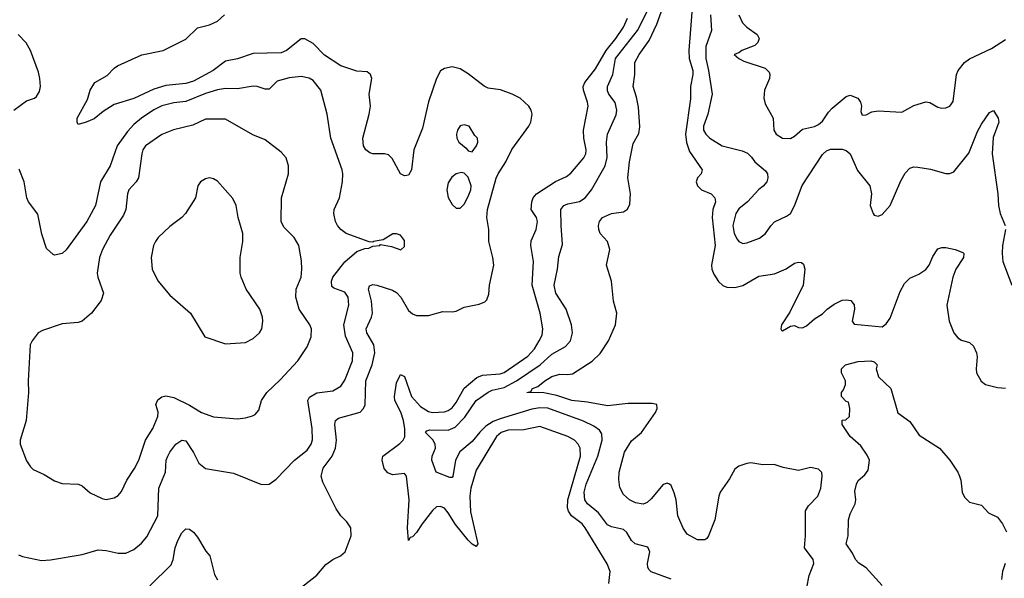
# Model space of a CAD drawing. Header units: inches. Extents: x 1834610 to 2027685, y 642842 to 774116.
# Tile 504 of 632: x 1953316 to 1958264, y 754776 to 757585. Entities that reach past the tile are written whole.
import ezdxf

# ---------------------------------------------------------------- set-up
doc = ezdxf.new("R2010")
doc.units = ezdxf.units.IN
doc.header["$MEASUREMENT"] = 0
doc.layers.add('B9755', color=7, linetype='Continuous')

msp = doc.modelspace()

# ---------------------------------------------------------------- linework, layer by layer
at = {"layer": 'B9755', "color": 5}
for points, elevation in [([(1956702.7, 757730), (1956678.7, 757430), (1956680.3, 757390), (1956698.2, 757330), (1956699.5, 757310), (1956686.5, 757250), (1956687.8, 757187.8), (1956661.4, 757010), (1956667.5, 756967.5), (1956681.8, 756921.8), (1956746.3, 756830), (1956741.3, 756810), (1956722.8, 756790), (1956715.5, 756770), (1956721.6, 756750), (1956743.1, 756730), (1956790.5, 756710), (1956810.3, 756690), (1956812.6, 756670), (1956800.2, 756630), (1956796.6, 756590), (1956810.6, 756450), (1956792.4, 756350), (1956794.7, 756330), (1956804.7, 756304.7), (1956828.2, 756268.2), (1956850, 756248.4), (1956870, 756240.2), (1956910, 756239.1), (1956950.9, 756249.1), (1957030, 756295.8), (1957110, 756307.3), (1957167.2, 756332.8), (1957210, 756360.3), (1957230, 756366), (1957244.9, 756364.9), (1957255.3, 756355.3), (1957261.1, 756330), (1957253.4, 756250), (1957186, 756114), (1957144.9, 756050), (1957141, 756030), (1957144, 756024), (1957150, 756021), (1957190, 756044), (1957210, 756047.3), (1957230, 756037.3), (1957250, 756034.9), (1957270, 756045.7), (1957310, 756081.1), (1957350, 756106.7), (1957374, 756130), (1957410, 756154.5), (1957450, 756174.4), (1957470, 756176), (1957493.6, 756173.6), (1957510, 756150.8), (1957511.4, 756130), (1957499.5, 756070), (1957510, 756053.4), (1957650, 756041.1), (1957670, 756055.3), (1957690, 756083.7), (1957741, 756219), (1957762.2, 756257.8), (1957790, 756285.3), (1957834.9, 756305.1), (1957870.5, 756329.5), (1957886, 756350), (1957905.4, 756394.6), (1957930, 756432.7), (1957950, 756440.3), (1957970, 756439.5), (1958018, 756430), (1958055.3, 756415.3), (1958060.7, 756410), (1958058.7, 756390), (1958020.7, 756330), (1958005.8, 756290), (1957974.7, 756150), (1957986.7, 756070), (1958010, 756010.8), (1958030, 755984.9), (1958050, 755973.4), (1958090, 755962), (1958110, 755942.8), (1958124.9, 755910), (1958128.7, 755890), (1958122.3, 755830), (1958124.2, 755810), (1958148.1, 755768.1), (1958170.4, 755750.4), (1958230, 755735.5), (1958270, 755733)], 440), ([(1956590, 754772.1), (1956490, 754808.7), (1956479.1, 754819.1), (1956472.2, 754830), (1956471.7, 754850), (1956482.7, 754910), (1956473, 754933), (1956408.5, 754950), (1956390, 754966.4), (1956367, 755007), (1956350, 755021.6), (1956290, 755035.7), (1956270, 755045), (1956224.9, 755104.9), (1956169, 755150), (1956155.9, 755170), (1956153.2, 755210), (1956162.7, 755250), (1956221.3, 755390), (1956243.9, 755470), (1956241.9, 755501.9), (1956230, 755521.4), (1956201.2, 755541.2), (1956150, 755566.4), (1955970, 755632), (1955930, 755632.7), (1955890, 755625.9), (1955730, 755578.9), (1955695.3, 755564.7), (1955658.7, 755541.3), (1955628.2, 755511.8), (1955590, 755464.3), (1955527.2, 755412.8), (1955506.3, 755370), (1955491.9, 755288.1), (1955490, 755283.6), (1955476.9, 755283.1), (1955409.7, 755310), (1955386.5, 755370), (1955388, 755390), (1955405.8, 755430), (1955404.7, 755450), (1955392, 755472), (1955355.8, 755510), (1955362, 755518), (1955377.6, 755522.4), (1955470, 755521.8), (1955503.6, 755536.4), (1955552.8, 755587.2), (1955610, 755671), (1955670, 755713), (1955690, 755722.1), (1955750, 755735.6), (1955812.3, 755770), (1955931.1, 755850), (1955990, 755902.6), (1956058.7, 755941.3), (1956084.1, 755970), (1956094.2, 756010), (1956088.7, 756050), (1956062.4, 756130), (1956010.7, 756210), (1956002, 756250), (1956018.6, 756330), (1956025.3, 756394.7), (1956044.5, 756455.5), (1956036.6, 756550), (1956036.3, 756630), (1956050, 756651), (1956070, 756659.1), (1956129.9, 756670.1), (1956158.2, 756690), (1956189.1, 756730), (1956257.5, 756850), (1956268.2, 756891.8), (1956264.7, 756970), (1956269.2, 757010), (1956312.8, 757107.2), (1956317.7, 757130), (1956308.8, 757168.8), (1956277.5, 757210), (1956270, 757227.8), (1956269.9, 757250), (1956297.1, 757310), (1956310.8, 757390), (1956420.1, 757530), (1956477, 757643.1)], 460), ([(1957271.7, 754730), (1957283.9, 754790), (1957306.2, 754850), (1957303.5, 754870), (1957259.3, 754930), (1957265.7, 754990), (1957265.2, 755114.8), (1957279.4, 755140.6), (1957327.1, 755190), (1957341.5, 755230), (1957349.7, 755289.7), (1957347.8, 755307.8), (1957330, 755325.1), (1957290, 755332.6), (1957230, 755318.7), (1957153.4, 755333.4), (1957107.9, 755347.9), (1957050, 755347.2), (1956990, 755356.2), (1956970, 755354.2), (1956930, 755339.8), (1956910, 755325.1), (1956883.9, 755276.1), (1956836, 755210), (1956829.1, 755190), (1956810.2, 755070), (1956778.2, 754990), (1956770, 754976.3), (1956759.1, 754970), (1956722.7, 754970), (1956670, 754998.3), (1956650, 755027.8), (1956624.1, 755090), (1956614.6, 755170), (1956605.3, 755205.3), (1956590, 755242.9), (1956580.9, 755250), (1956570, 755254.7), (1956550, 755248), (1956490, 755175.1), (1956470, 755158), (1956450, 755149.7), (1956410, 755155.1), (1956380.7, 755170), (1956350, 755197), (1956332.1, 755232.1), (1956326.5, 755273.5), (1956328, 755310), (1956356.1, 755410), (1956390, 755467), (1956441.7, 755510), (1956511.3, 755610), (1956519.3, 755630), (1956518, 755650), (1956494.8, 755654.8), (1956374.6, 755654.6), (1956270, 755643.6), (1956170, 755661.6), (1956090, 755669.5), (1956015, 755695), (1955950, 755708.9), (1955864.5, 755710), (1955883.9, 755716.1), (1955892.7, 755730), (1955919.7, 755740.3), (1955955.1, 755770), (1955990, 755791.5), (1956030, 755802.7), (1956070, 755800.9), (1956094.8, 755805.2), (1956192.3, 755867.7), (1956233, 755907), (1956275.8, 755970), (1956309.7, 756050), (1956316.4, 756110), (1956299.7, 756170), (1956289.6, 756270), (1956264.2, 756350), (1956281.4, 756430), (1956269.7, 756470), (1956234, 756510), (1956225.7, 756530), (1956225.4, 756550), (1956229.7, 756570), (1956244.2, 756590), (1956290, 756611.3), (1956350, 756618.7), (1956370, 756632.7), (1956382, 756658), (1956385.5, 756710), (1956372.1, 756790), (1956379.9, 756870), (1956398.2, 756961.8), (1956426.9, 757013.1), (1956433.3, 757046.7), (1956425.8, 757145.8), (1956416.2, 757196.2), (1956398.5, 757250), (1956407.1, 757310), (1956407.2, 757370), (1956428.6, 757410), (1956479.5, 757480.5), (1956517.9, 757562.1), (1956554.9, 757665.1)], 440), ([(1954670, 754682.8), (1954810, 754792.6), (1954855, 754845), (1954890, 754870.2), (1954927.8, 754890), (1954950.9, 754910), (1954981, 754990), (1954979.6, 755030), (1954959.7, 755059.7), (1954930, 755089.6), (1954906, 755126), (1954839.3, 755259.3), (1954830.4, 755290.4), (1954840.2, 755330), (1954886, 755390), (1954902.6, 755430), (1954907.2, 755470), (1954900.2, 755550), (1954903.2, 755570), (1954918.4, 755581.6), (1955027.7, 755612.3), (1955044, 755630), (1955051.3, 755648.7), (1955055.9, 755770), (1955087.5, 755850), (1955099.9, 755910), (1955095.8, 755950), (1955059.7, 756010), (1955056.6, 756030), (1955084.6, 756090), (1955088.7, 756110), (1955083.6, 756170), (1955068.5, 756230), (1955073.2, 756246.8), (1955090, 756253.2), (1955110, 756250.8), (1955190, 756225.4), (1955210, 756214), (1955231.5, 756190), (1955270, 756122.4), (1955290, 756105.3), (1955310, 756098), (1955370, 756096.9), (1955442.7, 756117.3), (1955490, 756115.9), (1955510, 756120.2), (1955550, 756138.8), (1955625.3, 756154.7), (1955653.4, 756166.6), (1955663.3, 756176.7), (1955674.3, 756205.7), (1955676.5, 756250), (1955698.1, 756350), (1955694.5, 756390), (1955674.4, 756470), (1955673.6, 756530), (1955663.9, 756590), (1955667.7, 756630), (1955710, 756788.4), (1955719.9, 756810), (1955758.4, 756870), (1955790, 756932.9), (1955875.5, 757050), (1955884.5, 757070), (1955890.8, 757110), (1955886.9, 757130), (1955875.1, 757150), (1955831.8, 757190), (1955790.7, 757210.7), (1955732.2, 757232.2), (1955670, 757241.6), (1955650, 757251.6), (1955570, 757313.5), (1955530, 757337.7), (1955490, 757348.4), (1955450, 757340.5), (1955430, 757327.6), (1955410.2, 757290), (1955370, 757172), (1955340.7, 757039.3), (1955297, 756930), (1955284.2, 756830), (1955270, 756802.9), (1955250, 756800.5), (1955229.6, 756810), (1955187, 756887), (1955170, 756905.1), (1955150, 756910.8), (1955090, 756909.8), (1955075, 756915), (1955055.4, 756930), (1955044, 756950), (1955040.2, 756990), (1955072.8, 757110), (1955078.5, 757150), (1955072, 757210), (1955085.1, 757290), (1955078.4, 757310), (1955062.4, 757322.4), (1955010, 757326.3), (1954930, 757352.7), (1954847.2, 757407.2), (1954790, 757465.3), (1954749.7, 757489.7), (1954730, 757488.3), (1954656.5, 757430), (1954630, 757418.7), (1954490, 757414.8), (1954410, 757389), (1954350, 757376.8), (1954287.5, 757330), (1954190, 757275.8), (1954150, 757264.2), (1954050, 757255), (1953990, 757236.1), (1953890, 757189), (1953790, 757158), (1953735.9, 757124.1), (1953690, 757086.6), (1953650, 757069.3), (1953610, 757058), (1953604, 757070), (1953605.2, 757090), (1953656.9, 757183.1), (1953670, 757231.3), (1953693.2, 757270), (1953755.6, 757304.4), (1953790, 757342), (1953807, 757353), (1953930, 757408.9), (1954037.2, 757430), (1954150, 757487.6), (1954210, 757544.7), (1954270, 757559.1), (1954310, 757578.4), (1954345.3, 757610)], 520), ([(1956276, 754750), (1956283.1, 754810), (1956269, 754849), (1956158.4, 755030), (1956142.3, 755050), (1956089.9, 755089.9), (1956073.8, 755113.8), (1956069, 755130), (1956071.5, 755170), (1956133.7, 755390), (1956132.7, 755430), (1956122.9, 755450), (1956104.2, 755470), (1956070, 755489.1), (1955930, 755539.1), (1955850, 755523.6), (1955770, 755521.7), (1955736.2, 755510), (1955711.6, 755490), (1955610, 755319.7), (1955583.5, 755230), (1955578.7, 755190), (1955581.1, 755110), (1955618.6, 754950), (1955610, 754936.8), (1955590, 754947.5), (1955570, 754968.1), (1955506.7, 755046.7), (1955470, 755105.7), (1955450, 755128.1), (1955430, 755137.8), (1955410, 755135), (1955390, 755117.1), (1955337.8, 755050), (1955310, 755005.8), (1955290, 754984.7), (1955279.1, 754980.9), (1955270, 754967), (1955264.6, 755030), (1955274, 755170), (1955260.3, 755290), (1955250, 755303.5), (1955190, 755296.5), (1955166, 755306), (1955147.7, 755327.7), (1955136.9, 755370), (1955141.2, 755390), (1955226.7, 755453.3), (1955243.7, 755470), (1955252, 755488), (1955252.1, 755527.9), (1955244, 755570), (1955230.8, 755610.8), (1955201.9, 755670), (1955199.1, 755690), (1955210, 755758.4), (1955230, 755800.3), (1955250, 755791.4), (1955284.7, 755690), (1955330, 755640.6), (1955370, 755615), (1955389.9, 755610.1), (1955450, 755612.5), (1955470, 755619.2), (1955490, 755633.9), (1955510, 755660.2), (1955550, 755732), (1955613.9, 755786.1), (1955642.6, 755797.4), (1955730, 755804.6), (1955750, 755811.6), (1955870, 755893.2), (1955903.7, 755930), (1955927.4, 755970), (1955941, 755999), (1955944.8, 756030), (1955930.9, 756110), (1955890.9, 756250), (1955898.3, 756370), (1955884.7, 756450), (1955886.4, 756473.6), (1955910.7, 756530), (1955918, 756570), (1955912.5, 756590), (1955887.1, 756630), (1955889.4, 756670), (1955897.2, 756690), (1955912.9, 756710), (1956008.1, 756771.9), (1956063.2, 756796.8), (1956086.5, 756813.5), (1956151.8, 756890), (1956160.5, 756910), (1956162.6, 756930), (1956150.4, 756990), (1956149.9, 757029.9), (1956172.4, 757150), (1956169.9, 757170), (1956148.7, 757230), (1956147.9, 757250), (1956156.3, 757270), (1956210, 757338.5), (1956262.5, 757430), (1956311.5, 757490), (1956350, 757547.5), (1956370, 757593.4)], 480), ([(1956787.4, 757610), (1956792.7, 757530), (1956764.1, 757450), (1956764.5, 757390), (1956778.3, 757330), (1956796.5, 757210), (1956773.5, 757110), (1956752.8, 757050), (1956753.1, 757030), (1956763.8, 757010), (1956783.9, 756990), (1956846, 756950), (1956946.4, 756926.4), (1956973.2, 756913.2), (1956994.2, 756894.2), (1957010.3, 756870), (1957064.5, 756824.5), (1957073.8, 756810), (1957075.8, 756790), (1957070.3, 756770), (1957052.4, 756747.6), (1957030, 756730.9), (1956973, 756670), (1956930, 756634.3), (1956914.4, 756610), (1956899.8, 756550), (1956906.3, 756510), (1956921.1, 756481.1), (1956930, 756470.3), (1956950, 756460.2), (1956970, 756463.2), (1957034, 756486), (1957064.4, 756510), (1957090.6, 756549.4), (1957110, 756569), (1957170, 756596.5), (1957189.9, 756610.1), (1957210, 756648.4), (1957248.4, 756751.6), (1957350, 756907), (1957370, 756926.5), (1957390, 756933.6), (1957450, 756934.3), (1957470, 756927.2), (1957490, 756910.3), (1957527, 756827), (1957588.7, 756750), (1957597, 756710), (1957590.8, 756650), (1957604.7, 756610), (1957610, 756602), (1957630, 756598), (1957650, 756606), (1957690, 756651), (1957745, 756775), (1957766.5, 756813.5), (1957790, 756838), (1957810, 756845.3), (1957830, 756843.9), (1957892.7, 756832.7), (1957970, 756811.8), (1957990, 756812), (1958010, 756820.4), (1958085.9, 756914.1), (1958130, 757023.7), (1958150, 757060.3), (1958190, 757118), (1958210, 757128), (1958233, 757090), (1958236.6, 757070), (1958207.6, 756992.4), (1958203.2, 756910), (1958232, 756710), (1958234.3, 756650), (1958244.1, 756610), (1958268.4, 756550)], 460), ([(1956930.2, 757610.2), (1956948.8, 757568.8), (1956970, 757547.6), (1957023, 757510), (1957032, 757490), (1957026, 757470), (1957010, 757455.6), (1956944.9, 757430), (1956930, 757418.4), (1956907.3, 757410), (1956930.6, 757390), (1956956, 757376), (1957062, 757342), (1957082, 757322), (1957086, 757310), (1957083.7, 757290), (1957058.5, 757230), (1957055.8, 757190), (1957062.7, 757162.7), (1957102, 757090), (1957106, 757030), (1957116.9, 757010), (1957150, 756989.4), (1957190, 756988.3), (1957210, 756998.9), (1957250, 757034.9), (1957310, 757048.4), (1957330, 757057.8), (1957350, 757074.9), (1957379.9, 757120.1), (1957399.6, 757140.4), (1957470, 757198.5), (1957490, 757205.3), (1957528, 757190), (1957542, 757170), (1957546.7, 757150), (1957543.7, 757123.7), (1957550, 757104.9), (1957570, 757106), (1957598.7, 757121.3), (1957630, 757126.7), (1957750, 757119.3), (1957810, 757152.9), (1957870, 757171.7), (1957890, 757168.4), (1957930, 757146), (1957950, 757140.5), (1957970, 757142), (1957990, 757150.6), (1958006.7, 757173.3), (1958023.5, 757310), (1958032.9, 757330), (1958064.5, 757370), (1958090, 757388.1), (1958200.5, 757439.5), (1958270, 757485)], 480), ([(1953286.9, 757130), (1953350, 757177.8), (1953389.7, 757190.3), (1953400.8, 757199.2), (1953415.8, 757224.2), (1953420.4, 757250), (1953417.8, 757290), (1953410, 757321.2), (1953370.6, 757430.6), (1953349, 757469), (1953307.6, 757510)], 540), ([(1953310, 754894.4), (1953330, 754886), (1953425, 754864.9), (1953470, 754869.1), (1953630, 754896.5), (1953710, 754919), (1953750, 754915.6), (1953810, 754902.8), (1953850, 754902.4), (1953890, 754921.3), (1953927.8, 754952.2), (1953954.9, 754985.1), (1954009.9, 755090.1), (1954015.2, 755230), (1954047.9, 755310), (1954052.8, 755370), (1954059.8, 755390), (1954069.8, 755410), (1954100.9, 755450), (1954130, 755470.2), (1954150, 755467.8), (1954190, 755408.9), (1954215.8, 755355.8), (1954250, 755328.8), (1954390, 755305.3), (1954531.6, 755248.4), (1954570, 755250.4), (1954605.4, 755274.6), (1954696.9, 755370), (1954760, 755420), (1954781.2, 755450), (1954787.3, 755472.7), (1954785.2, 755530), (1954764.4, 755670), (1954772.7, 755687.3), (1954810, 755709.4), (1954890, 755719.2), (1954930, 755742.3), (1954950, 755772.4), (1954989, 755870), (1954989.8, 755910), (1954953.7, 755993.7), (1954944.4, 756050), (1954969.8, 756150), (1954967.1, 756190), (1954950, 756215.3), (1954894.9, 756234.9), (1954884.2, 756244.2), (1954882.2, 756270), (1954888.9, 756291.1), (1954950, 756367.4), (1955010, 756420.3), (1955050, 756434), (1955070, 756436), (1955090, 756446), (1955126, 756450), (1955130, 756454), (1955184.7, 756444.7), (1955231.3, 756428.7), (1955250, 756444.7), (1955250, 756475.3), (1955230, 756501.2), (1955210, 756509), (1955191.1, 756508.9), (1955142, 756478), (1955094, 756470), (1955090, 756466), (1955072, 756468), (1954957, 756510), (1954929.8, 756529.8), (1954913, 756550), (1954903, 756570), (1954895.1, 756610), (1954896.9, 756630), (1954923.5, 756690), (1954938.8, 756770), (1954940.2, 756810), (1954936.1, 756830), (1954878.8, 756990), (1954860.8, 757110), (1954829.8, 757230), (1954790, 757279.1), (1954770, 757291.7), (1954730, 757299.8), (1954670, 757292.3), (1954610, 757276.5), (1954570, 757236.4), (1954550, 757236.4), (1954510, 757249.8), (1954490, 757250.6), (1954410, 757237), (1954350, 757239), (1954310, 757232.1), (1954250, 757213.8), (1954150, 757174.1), (1954090, 757166.8), (1954030, 757151.9), (1953990, 757131.5), (1953927.7, 757090), (1953890, 757058.7), (1953857.4, 757022.6), (1953806, 756950), (1953770.2, 756850), (1953721.4, 756770), (1953697.2, 756650), (1953653.4, 756570), (1953550, 756427.3), (1953530, 756409.6), (1953490, 756400.9), (1953483.6, 756403.6), (1953450, 756434), (1953426.9, 756506.9), (1953406.8, 756606.8), (1953360.9, 756670), (1953351.9, 756690), (1953337.5, 756770), (1953313.1, 756833.1)], 540), ([(1958271, 756530), (1958255.4, 756450), (1958253, 756410), (1958256.9, 756370), (1958302.6, 756250)], 460), ([(1957650, 754739.5), (1957570, 754828.2), (1957533, 754853), (1957516.9, 754870), (1957501.8, 754901.8), (1957469.6, 754950), (1957479.3, 754990), (1957480.5, 755070), (1957490, 755101), (1957514, 755150), (1957517.6, 755170), (1957513.8, 755213.8), (1957521.3, 755250), (1957530, 755267.3), (1957563.9, 755296.1), (1957579.8, 755320.2), (1957586.2, 755370), (1957575.5, 755395.5), (1957542.8, 755442.8), (1957489.5, 755490), (1957448.7, 755550), (1957450, 755572), (1957467.3, 755572.7), (1957486, 755590), (1957488, 755630), (1957482, 755662), (1957470, 755666), (1957446, 755690), (1957446, 755710), (1957456.4, 755723.6), (1957466, 755750), (1957466, 755770), (1957446, 755810), (1957446, 755830), (1957466, 755850), (1957530, 755866), (1957594, 755870), (1957610, 755864.7), (1957624.7, 755850), (1957621, 755830), (1957631.3, 755790), (1957694.8, 755730), (1957728.7, 755608.7), (1957790, 755564.9), (1957836.7, 755496.7), (1957938, 755430), (1957991.3, 755370), (1958030.8, 755310), (1958038.8, 755290), (1958046, 755270), (1958053, 755210), (1958064.7, 755184.7), (1958090, 755158.8), (1958150, 755144.7), (1958184.9, 755104.9), (1958230, 755082.8), (1958254.8, 755050), (1958276, 755010)], 420), ([(1953970, 754738.9), (1954076.7, 754843.4), (1954086.5, 754870), (1954097.1, 754930), (1954110, 754965.5), (1954130, 755004.9), (1954150, 755024.9), (1954170, 755023), (1954190, 755008), (1954210, 754983), (1954252, 754912), (1954271.6, 754890), (1954295.6, 754795.6), (1954309.3, 754769.3)], 520), ([(1958268.9, 754851.1), (1958254.7, 754810), (1958250.2, 754770)], 420)]:
    msp.add_lwpolyline(points, dxfattribs=dict(at, elevation=elevation))
for points, elevation in [([(1954250, 757085), (1954185.8, 757054.2), (1954088.4, 757031.6), (1954030, 757008.1), (1953947.3, 756950), (1953935.4, 756930), (1953930.2, 756910), (1953912.2, 756790), (1953901.3, 756770), (1953864.5, 756730), (1953858, 756710), (1953848.5, 756631.5), (1953838, 756602), (1953770, 756501.3), (1953732.2, 756430), (1953716.9, 756390), (1953705.5, 756310), (1953708, 756290), (1953736.5, 756210), (1953726.1, 756173.9), (1953676.9, 756110), (1953630, 756069.7), (1953610, 756062.2), (1953530, 756056.3), (1953430, 756022.9), (1953408, 756010), (1953378, 755970), (1953368.7, 755950), (1953358.7, 755770), (1953360.9, 755710), (1953347.9, 755570), (1953319, 755470), (1953318.3, 755450), (1953350, 755367.3), (1953370, 755336.3), (1953384, 755324), (1953438.4, 755298.4), (1953490, 755267), (1953530, 755252.4), (1953611.3, 755250), (1953630, 755242), (1953670, 755206), (1953730, 755177), (1953750, 755173.1), (1953790, 755180.3), (1953810, 755192.7), (1953827.4, 755212.6), (1953854.2, 755270), (1953892.3, 755327.7), (1953914, 755370), (1953947.6, 755470), (1953984.2, 755530), (1954010.8, 755590), (1954011.1, 755611.1), (1953999.6, 755650), (1954010, 755673), (1954030, 755688), (1954050, 755693), (1954090, 755684.9), (1954170, 755646), (1954230, 755610.3), (1954290, 755588.9), (1954410, 755578), (1954450, 755583.1), (1954486.3, 755593.7), (1954499.3, 755600.7), (1954518, 755622), (1954531.6, 755670), (1954557.4, 755710), (1954625.2, 755774.8), (1954713.7, 755870), (1954759.8, 755940.2), (1954780.4, 755990), (1954782.6, 756030), (1954774.7, 756050), (1954720.3, 756130), (1954702.9, 756190), (1954705.5, 756230), (1954729.8, 756290), (1954733.3, 756330), (1954732.6, 756372.6), (1954718.5, 756450), (1954695.4, 756490), (1954642.6, 756542.6), (1954629.8, 756570), (1954632, 756690), (1954666.6, 756810), (1954666.3, 756850), (1954654.3, 756890), (1954630, 756919.7), (1954550, 756980.5), (1954486.7, 757006.7), (1954350, 757084.1)], 560), ([(1955550, 757056.9), (1955530, 757051.1), (1955516.5, 757030), (1955510.3, 757010), (1955512.4, 756990), (1955523, 756970), (1955559.9, 756939.9), (1955570, 756926), (1955590, 756921), (1955611.6, 756950), (1955618, 756970), (1955616, 756990), (1955603.3, 757003.3), (1955575.1, 757050)], 540), ([(1954270, 756789.2), (1954250, 756785.2), (1954224.7, 756770), (1954211, 756750), (1954199.5, 756690), (1954149.5, 756610.5), (1954130, 756589.7), (1954070, 756544.7), (1954011.5, 756490), (1953997.8, 756470), (1953989, 756450), (1953976.9, 756390), (1953982.3, 756330), (1954010, 756272.7), (1954070, 756200.4), (1954174.9, 756110), (1954246, 755990), (1954350, 755956), (1954450, 755962), (1954490, 755981.6), (1954521.6, 756010), (1954532.8, 756030), (1954537.4, 756070), (1954535.8, 756090), (1954523.5, 756130), (1954453.7, 756230), (1954428.2, 756290), (1954424, 756310), (1954424.2, 756390), (1954437.4, 756470), (1954437.8, 756510), (1954413.3, 756590), (1954403.6, 756650), (1954386.7, 756686.7), (1954310, 756773.2), (1954290, 756785.2)], 580), ([(1955536, 756816), (1955510, 756809.4), (1955487.5, 756792.5), (1955470, 756764), (1955462.6, 756730), (1955470, 756691), (1955490, 756656.3), (1955510, 756638), (1955530, 756638), (1955550, 756658), (1955570, 756695.5), (1955583.1, 756730), (1955584.7, 756750), (1955570, 756792.7), (1955550, 756814)], 540)]:
    msp.add_lwpolyline(points, close=True, dxfattribs=dict(at, elevation=elevation))

doc.saveas('drawing.dxf')
